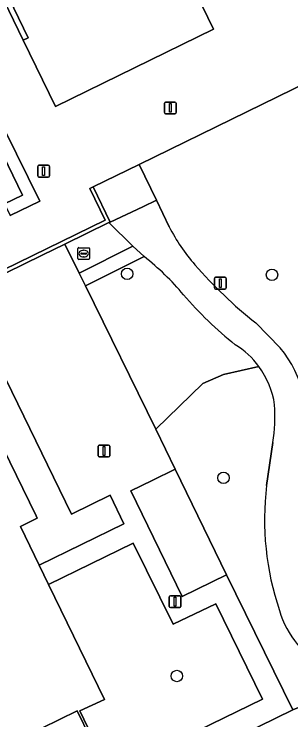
# Model space of a CAD drawing. Extents: x 160455 to 162082, y 388339 to 389736.
# Drawn here: x 161032.9 to 161056.5, y 388810.8 to 388870.8 of the extents above; entities that cross this region are included whole.
import ezdxf

# ---------------------------------------------------------------- set-up
doc = ezdxf.new("R2010")
doc.units = 0
for name, color, linetype in [('IMGEO_Boom', 7, 'Continuous'), ('IMGEO_Erf', 7, 'Continuous'), ('IMGEO_Groenvoorziening', 7, 'Continuous'), ('IMGEO_Hek', 7, 'Continuous'), ('IMGEO_Lichtmast', 7, 'Continuous'), ('IMGEO_Muur', 7, 'Continuous'), ('IMGEO_Pand', 7, 'Continuous'), ('IMGEO_Rioolput', 7, 'Continuous'), ('IMGEO_Voetgangersgebied_gesloten', 7, 'Continuous'), ('IMGEO_Voetgangersgebied_open', 7, 'Continuous'), ('IMGEO_Voetpad_op_trap', 7, 'Continuous'), ('IMGEO_Voetpad_open', 7, 'Continuous')]:
    doc.layers.add(name, color=color, linetype=linetype)

msp = doc.modelspace()

# ---------------------------------------------------------------- linework, layer by layer
at = {"layer": 'IMGEO_Boom'}
for centre in [(161042.562, 388848.756), (161054.895, 388848.667), (161050.764, 388831.41), (161046.798, 388814.555)]:
    msp.add_circle(centre, 0.489, dxfattribs=at)
at = {"layer": 'IMGEO_Erf'}
for points in [[(161033.714, 388868.627), (161034.136, 388868.832), (161031.239, 388874.779), (161030.82, 388874.567)], [(161034.808, 388828.171), (161034.896, 388827.986), (161033.464, 388827.274), (161035.073, 388823.978), (161042.285, 388827.496), (161041.106, 388829.921), (161037.828, 388828.327), (161029.15, 388846.035), (161026.674, 388844.824), (161026.833, 388844.465), (161026.923, 388844.28)], [(161035.872, 388822.341), (161040.643, 388812.566), (161038.528, 388811.582), (161039.585, 388809.412), (161039.397, 388809.332), (161040.961, 388806.207), (161054.1, 388812.586), (161050.122, 388820.699), (161046.473, 388818.97), (161043.073, 388825.849)]]:
    msp.add_lwpolyline(points, close=True, dxfattribs=at)
at = {"layer": 'IMGEO_Groenvoorziening'}
for points in [[(161075.698, 388840.303), (161063.955, 388864.246), (161063.398, 388863.974), (161061.917, 388867.003), (161043.591, 388858.046), (161045.066, 388855.027), (161046.149, 388852.747)], [(161044.006, 388850.213), (161039.012, 388847.733), (161045.01, 388835.554), (161049.012, 388839.433), (161050.769, 388840.203), (161053.784, 388840.866)], [(161053.52, 388844.573), (161055.6, 388842.453)], [(161053.784, 388840.866), (161050.769, 388840.203), (161049.012, 388839.433), (161045.01, 388835.554), (161046.651, 388832.136), (161051.018, 388823.15), (161056.682, 388811.679), (161062.222, 388813.974), (161062.13, 388814.161), (161062.024, 388814.106)], [(161020.689, 388788.917), (161065.935, 388810.828), (161073.128, 388814.312), (161076.294, 388815.845), (161115.547, 388835.104), (161116.07, 388835.359), (161115.949, 388835.578), (161107.665, 388831.536), (161101.825, 388828.686), (161101.713, 388828.874), (161090.526, 388823.415), (161090.429, 388823.612), (161086.056, 388821.47), (161085.107, 388823.406), (161071.905, 388817.006), (161064.185, 388814.95), (161062.222, 388813.974), (161056.682, 388811.679), (161020.347, 388793.91)], [(161054.431, 388830.749), (161054.973, 388834.399)]]:
    msp.add_lwpolyline(points, dxfattribs=at)
msp.add_lwpolyline([(161038.482, 388848.811), (161043.057, 388851.117), (161041.013, 388853.104), (161037.267, 388851.277)], close=True, dxfattribs=at)
for centre, radius, start, end in [((161059.826, 388859.65), 15.32, 206.77965, 221.37617), ((161030.036, 388832.398), 22.64, 40.06508, 51.89698), ((161077.797, 388875.223), 39.1, 221.0936, 231.61812), ((161071.768, 388867.901), 32.152, 220.61696, 231.52989), ((161047.965, 388836.584), 7.225, 36.34804, 58.25676), ((161048.367, 388836.4), 9.431, 344.44365, 39.92453), ((161047.95, 388836.578), 7.241, 8.2756, 36.31589), ((161040.676, 388836.643), 14.472, 351.08007, 3.87135), ((161078.347, 388827.864), 24.09, 173.12243, 198.71233), ((161062.954, 388822.245), 7.717, 195.85806, 244.91189)]:
    msp.add_arc(centre, radius, start, end, dxfattribs=at)
at = {"layer": 'IMGEO_Hek'}
for points in [[(161037.267, 388851.277), (161038.482, 388848.811)], [(161038.482, 388848.811), (161039.012, 388847.733)], [(161039.012, 388847.733), (161045.01, 388835.554)], [(161045.01, 388835.554), (161046.651, 388832.136)]]:
    msp.add_lwpolyline(points, dxfattribs=at)
at = {"layer": 'IMGEO_Lichtmast'}
for p, q in [((161045.839, 388863.362), (161046.629, 388863.362)), ((161046.629, 388863.362), (161045.839, 388863.362)), ((161045.739, 388862.462), (161045.739, 388863.262)), ((161045.739, 388863.262), (161045.739, 388862.462)), ((161046.729, 388863.262), (161046.729, 388862.462)), ((161046.729, 388862.462), (161046.729, 388863.262)), ((161046.629, 388862.362), (161045.839, 388862.362)), ((161045.839, 388862.362), (161046.629, 388862.362)), ((161035.045, 388857.984), (161035.835, 388857.984)), ((161035.835, 388857.984), (161035.045, 388857.984)), ((161034.945, 388857.084), (161034.945, 388857.884)), ((161034.945, 388857.884), (161034.945, 388857.084)), ((161035.935, 388857.884), (161035.935, 388857.084)), ((161035.935, 388857.084), (161035.935, 388857.884)), ((161035.835, 388856.984), (161035.045, 388856.984)), ((161035.045, 388856.984), (161035.835, 388856.984)), ((161049.998, 388847.557), (161049.998, 388848.357)), ((161049.998, 388848.357), (161049.998, 388847.557)), ((161050.098, 388848.457), (161050.888, 388848.457)), ((161050.888, 388848.457), (161050.098, 388848.457)), ((161050.988, 388848.357), (161050.988, 388847.557)), ((161050.988, 388847.557), (161050.988, 388848.357)), ((161050.888, 388847.457), (161050.098, 388847.457)), ((161050.098, 388847.457), (161050.888, 388847.457)), ((161040.084, 388833.288), (161040.084, 388834.088)), ((161040.084, 388834.088), (161040.084, 388833.288)), ((161040.184, 388834.188), (161040.974, 388834.188)), ((161040.974, 388834.188), (161040.184, 388834.188)), ((161041.074, 388834.088), (161041.074, 388833.288)), ((161041.074, 388833.288), (161041.074, 388834.088)), ((161040.974, 388833.188), (161040.184, 388833.188)), ((161040.184, 388833.188), (161040.974, 388833.188)), ((161046.247, 388821.375), (161047.037, 388821.375)), ((161047.037, 388821.375), (161046.247, 388821.375)), ((161046.147, 388820.475), (161046.147, 388821.275)), ((161046.147, 388821.275), (161046.147, 388820.475)), ((161047.137, 388821.275), (161047.137, 388820.475)), ((161047.137, 388820.475), (161047.137, 388821.275)), ((161047.037, 388820.375), (161046.247, 388820.375)), ((161046.247, 388820.375), (161047.037, 388820.375))]:
    msp.add_line(p, q, dxfattribs=at)
for points in [[(161046.159, 388863.237), (161046.309, 388863.237), (161046.309, 388862.487), (161046.159, 388862.487), (161046.159, 388863.237)], [(161035.365, 388857.859), (161035.515, 388857.859), (161035.515, 388857.109), (161035.365, 388857.109), (161035.365, 388857.859)], [(161050.418, 388848.332), (161050.568, 388848.332), (161050.568, 388847.582), (161050.418, 388847.582), (161050.418, 388848.332)], [(161040.504, 388834.063), (161040.654, 388834.063), (161040.654, 388833.313), (161040.504, 388833.313), (161040.504, 388834.063)], [(161046.567, 388821.25), (161046.717, 388821.25), (161046.717, 388820.5), (161046.567, 388820.5), (161046.567, 388821.25)]]:
    msp.add_lwpolyline(points, dxfattribs=at)
for centre, start, end in [((161045.839, 388863.262), 90, 180), ((161045.839, 388863.262), 90, 180), ((161046.629, 388863.262), 0, 90), ((161046.629, 388863.262), 360, 90), ((161045.839, 388862.462), 180, 270), ((161045.839, 388862.462), 180, 270), ((161046.629, 388862.462), 270, 0), ((161046.629, 388862.462), 270, 0), ((161035.045, 388857.884), 90, 180), ((161035.045, 388857.884), 90, 180), ((161035.835, 388857.884), 0, 90), ((161035.835, 388857.884), 360, 90), ((161035.045, 388857.084), 180, 270), ((161035.045, 388857.084), 180, 270), ((161035.835, 388857.084), 270, 0), ((161035.835, 388857.084), 270, 0), ((161050.098, 388848.357), 90, 180), ((161050.098, 388848.357), 90, 180), ((161050.888, 388848.357), 0, 90), ((161050.888, 388848.357), 360, 90), ((161050.098, 388847.557), 180, 270), ((161050.098, 388847.557), 180, 270), ((161050.888, 388847.557), 270, 0), ((161050.888, 388847.557), 270, 0), ((161040.184, 388834.088), 90, 180), ((161040.184, 388834.088), 90, 180), ((161040.974, 388834.088), 0, 90), ((161040.974, 388834.088), 360, 90), ((161040.184, 388833.288), 180, 270), ((161040.184, 388833.288), 180, 270), ((161040.974, 388833.288), 270, 0), ((161040.974, 388833.288), 270, 0), ((161046.247, 388821.275), 90, 180), ((161046.247, 388821.275), 90, 180), ((161047.037, 388821.275), 0, 90), ((161047.037, 388821.275), 360, 90), ((161046.247, 388820.475), 180, 270), ((161046.247, 388820.475), 180, 270), ((161047.037, 388820.475), 270, 0), ((161047.037, 388820.475), 270, 0)]:
    msp.add_arc(centre, 0.1, start, end, dxfattribs=at)
at = {"layer": 'IMGEO_Muur'}
msp.add_lwpolyline([(161041.11, 388853.151), (161039.679, 388856.145), (161039.373, 388855.998), (161040.679, 388853.319), (161024.557, 388845.477), (161024.71, 388845.165), (161035.31, 388850.339), (161037.267, 388851.277), (161041.013, 388853.104)], close=True, dxfattribs=at)
at = {"layer": 'IMGEO_Pand'}
for points in [[(161031.239, 388874.779), (161034.136, 388868.832), (161033.714, 388868.627), (161036.467, 388862.968), (161049.922, 388869.552), (161044.564, 388880.547), (161064.755, 388890.424), (161070.753, 388893.358), (161070.631, 388893.593), (161069.218, 388896.474), (161068.51, 388897.934), (161065.572, 388903.941), (161065.308, 388904.487), (161043.174, 388949.703), (161043.069, 388949.917), (161032.31, 388944.65)], [(161030.762, 388807.922), (161038.293, 388811.594), (161039.397, 388809.332), (161039.585, 388809.412), (161038.528, 388811.582), (161040.643, 388812.566), (161035.872, 388822.341), (161035.073, 388823.978), (161033.464, 388827.274), (161034.896, 388827.986), (161034.808, 388828.171), (161026.923, 388844.28)]]:
    msp.add_lwpolyline(points, dxfattribs=at)
msp.add_lwpolyline([(161046.651, 388832.136), (161044.682, 388831.179), (161042.88, 388830.303), (161047.247, 388821.317), (161051.018, 388823.15)], close=True, dxfattribs=at)
at = {"layer": 'IMGEO_Rioolput'}
for p, q in [((161038.359, 388850.051), (161038.359, 388850.903)), ((161038.434, 388850.977), (161039.286, 388850.977)), ((161038.847, 388850.757), (161038.872, 388850.757)), ((161039.36, 388850.903), (161039.36, 388850.051)), ((161038.618, 388850.471), (161038.618, 388850.483)), ((161039.056, 388850.434), (161038.658, 388850.434)), ((161038.661, 388850.52), (161039.059, 388850.52)), ((161038.87, 388850.197), (161038.845, 388850.197)), ((161039.102, 388850.483), (161039.102, 388850.471)), ((161039.286, 388849.977), (161038.434, 388849.977))]:
    msp.add_line(p, q, dxfattribs=at)
for points in [[(161038.359, 388850.051), (161038.359, 388850.903)], [(161038.434, 388850.977), (161039.286, 388850.977)], [(161039.36, 388850.903), (161039.36, 388850.051)], [(161039.286, 388849.977), (161038.434, 388849.977)]]:
    msp.add_lwpolyline(points, dxfattribs=at)
for centre, radius, start, end in [((161038.436, 388850.901), 0.0765, 91.55205, 178.44795), ((161038.436, 388850.901), 0.0765, 91.55205, 178.44795), ((161039.284, 388850.901), 0.0765, 1.55205, 88.44795), ((161039.284, 388850.901), 0.0765, 1.55205, 88.44795), ((161038.658, 388850.48), 0.0403, 85.87752, 175.75265), ((161038.655, 388850.47), 0.0366, 178.93798, 274.71019), ((161039.059, 388850.477), 0.043, 264.86636, 352.45326), ((161039.063, 388850.482), 0.0386, 1.73085, 96.63898), ((161038.436, 388850.053), 0.0765, 181.55205, 268.44795), ((161038.436, 388850.053), 0.0765, 181.55205, 268.44795), ((161039.284, 388850.053), 0.0765, 271.55205, 358.44795), ((161039.284, 388850.053), 0.0765, 271.55205, 358.44795)]:
    msp.add_arc(centre, radius, start, end, dxfattribs=at)
for centre, major_axis, ratio, start_param, end_param in [((161038.846, 388850.477), (-0.387, 0.002), 0.722429, 4.712389, 7.853982), ((161038.871, 388850.477), (-0.39, 0.002), 0.717154, 1.570796, 4.712389)]:
    msp.add_ellipse(centre, major_axis=major_axis, ratio=ratio, start_param=start_param, end_param=end_param, dxfattribs=at)
at = {"layer": 'IMGEO_Voetgangersgebied_gesloten'}
for points in [[(161046.149, 388852.747), (161045.066, 388855.027), (161043.895, 388854.462), (161041.11, 388853.151), (161041.013, 388853.104), (161043.057, 388851.117), (161044.006, 388850.213)], [(161055.6, 388842.453), (161053.52, 388844.573)], [(161054.973, 388834.399), (161054.431, 388830.749)]]:
    msp.add_lwpolyline(points, dxfattribs=at)
for centre, radius, start, end in [((161059.826, 388859.65), 15.32, 206.77965, 221.37617), ((161030.036, 388832.398), 22.64, 40.06508, 51.89698), ((161077.797, 388875.223), 39.1, 221.0936, 231.61812), ((161071.768, 388867.901), 32.152, 220.61696, 231.52989), ((161047.965, 388836.584), 7.225, 36.34804, 58.25676), ((161048.367, 388836.4), 9.431, 344.44365, 39.92453), ((161047.95, 388836.578), 7.241, 8.2756, 36.31589), ((161040.676, 388836.643), 14.472, 351.08007, 3.87135), ((161078.347, 388827.864), 24.09, 173.12243, 198.71233), ((161062.954, 388822.245), 7.717, 195.85806, 244.91189)]:
    msp.add_arc(centre, radius, start, end, dxfattribs=at)
at = {"layer": 'IMGEO_Voetgangersgebied_open'}
for points in [[(161024.557, 388845.477), (161040.679, 388853.319), (161039.373, 388855.998), (161039.679, 388856.145), (161043.591, 388858.046), (161061.917, 388867.003), (161063.383, 388867.719), (161061.347, 388871.872), (161071.994, 388877.069), (161071.443, 388878.171), (161071.313, 388878.446), (161070.749, 388878.17), (161068.874, 388882.082), (161068.844, 388882.13), (161068.599, 388882.532), (161064.755, 388890.424), (161044.564, 388880.547), (161049.922, 388869.552), (161036.467, 388862.968), (161033.714, 388868.627), (161030.82, 388874.567)], [(161032.15, 388860.965), (161035.133, 388854.927), (161032.594, 388853.709)], [(161032.104, 388854.699), (161033.656, 388855.442), (161031.19, 388860.496)]]:
    msp.add_lwpolyline(points, dxfattribs=at)
at = {"layer": 'IMGEO_Voetpad_op_trap'}
msp.add_lwpolyline([(161043.591, 388858.046), (161039.679, 388856.145), (161041.11, 388853.151), (161043.895, 388854.462), (161045.066, 388855.027)], close=True, dxfattribs=at)
at = {"layer": 'IMGEO_Voetpad_open'}
for points in [[(161032.104, 388854.699), (161032.594, 388853.709), (161035.133, 388854.927), (161032.15, 388860.965), (161031.19, 388860.496), (161033.656, 388855.442)], [(161039.012, 388847.733), (161044.006, 388850.213), (161043.057, 388851.117), (161038.482, 388848.811)]]:
    msp.add_lwpolyline(points, close=True, dxfattribs=at)
for points in [[(161020.347, 388793.91), (161056.682, 388811.679), (161051.018, 388823.15), (161047.247, 388821.317), (161042.88, 388830.303), (161044.682, 388831.179), (161046.651, 388832.136), (161045.01, 388835.554), (161039.012, 388847.733), (161038.482, 388848.811), (161037.267, 388851.277), (161035.31, 388850.339), (161024.71, 388845.165)], [(161029.15, 388846.035), (161037.828, 388828.327), (161041.106, 388829.921), (161042.285, 388827.496), (161035.073, 388823.978), (161035.872, 388822.341), (161043.073, 388825.849), (161046.473, 388818.97), (161050.122, 388820.699), (161054.1, 388812.586), (161040.961, 388806.207), (161039.397, 388809.332), (161038.293, 388811.594), (161030.762, 388807.922)]]:
    msp.add_lwpolyline(points, dxfattribs=at)

doc.saveas('drawing.dxf')
